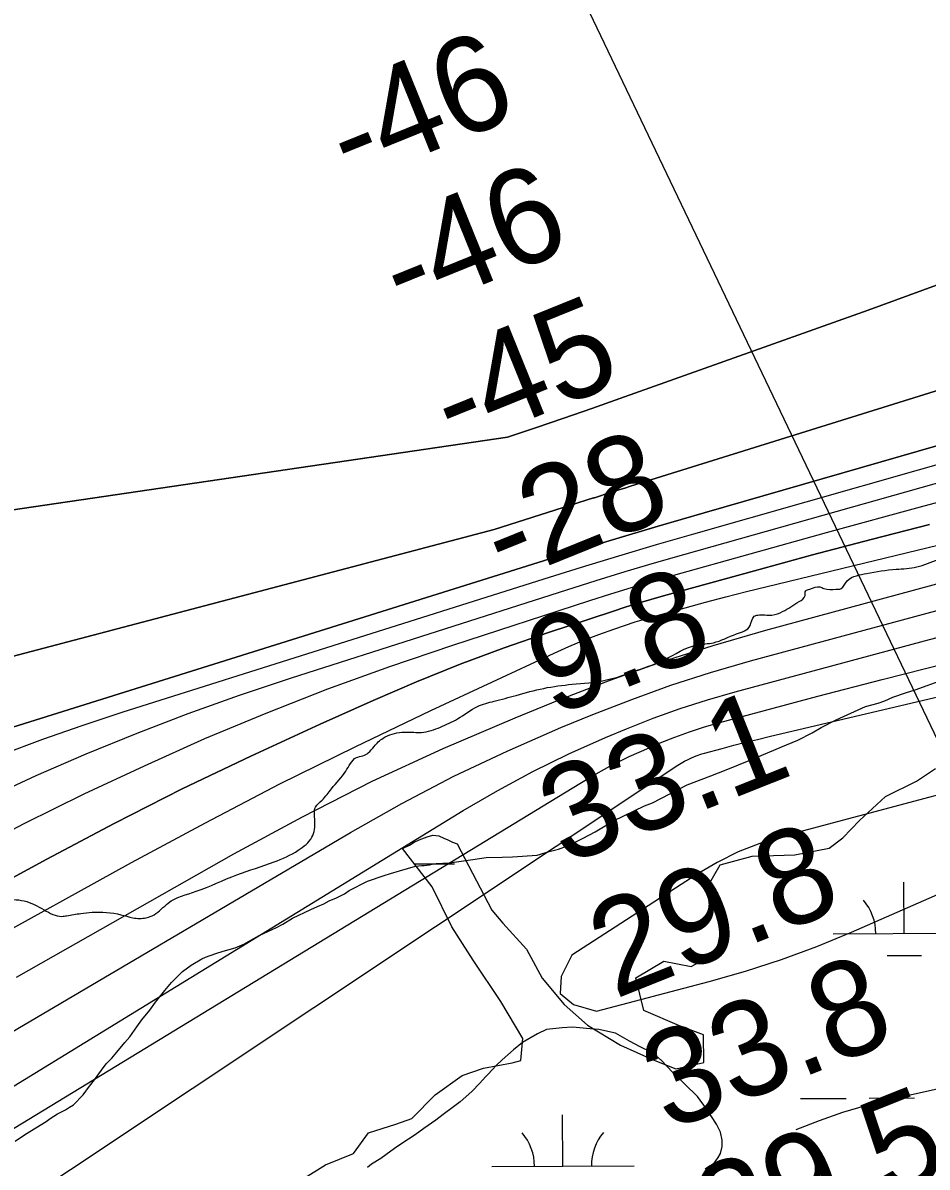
# Model space of a CAD drawing. Extents: x 3313442 to 3351311, y 721974 to 747360.
# Drawn here: x 3317846 to 3318481, y 733496 to 734299 of the extents above; entities that cross this region are included whole.
import ezdxf

# ---------------------------------------------------------------- set-up
doc = ezdxf.new("R2010")
doc.units = 0
for name, color, linetype in [('V-RIVR-EDGE', 7, 'Continuous'), ('V-RIVR-RANG', 7, 'Continuous'), ('V-SITE-VEGE', 7, 'Continuous'), ('V-TOPO-DPTH', 7, 'Continuous'), ('V-TOPO-MAJR', 7, 'Continuous'), ('V-TOPO-MINR', 7, 'Continuous'), ('V-TOPO-WATR', 7, 'Continuous'), ('V-WETL-SWMP', 7, 'Continuous')]:
    doc.layers.add(name, color=color, linetype=linetype)

msp = doc.modelspace()

# ---------------------------------------------------------------- linework, layer by layer
at = {"layer": 'V-RIVR-EDGE'}
msp.add_spline([(3317570.52, 733631.18), (3317584.25, 733631.46), (3317604.56, 733632.24), (3317636.89, 733632.16), (3317656.37, 733635.02), (3317673.78, 733635.8), (3317691.2, 733639.9), (3317701.57, 733640.71), (3317713.59, 733643.58), (3317716.09, 733646.06), (3317718.99, 733646.05), (3317725.21, 733646.04), (3317731.42, 733644.78), (3317739.29, 733644.76), (3317747.59, 733645.15), (3317754.23, 733649.69), (3317761.28, 733652.99), (3317768.33, 733654.63), (3317776.64, 733661.66), (3317779.55, 733666.63), (3317783.29, 733667.86), (3317798.21, 733669.9), (3317802.78, 733672.37), (3317809.84, 733679.4), (3317816.07, 733682.7), (3317823.12, 733684.34), (3317831.82, 733684.32), (3317847.16, 733683.04), (3317861.23, 733676.79), (3317873.66, 733672.2), (3317876.97, 733672.6), (3317886.92, 733674.24), (3317894.8, 733675.05), (3317915.11, 733673.34), (3317923.39, 733671.24), (3317932.92, 733671.22), (3317938.32, 733673.28), (3317948.29, 733681.54), (3317967.79, 733689.79), (3317996.41, 733701.32), (3318022.55, 733710.38), (3318039.56, 733718.62), (3318049.12, 733727.72), (3318051.22, 733739.32), (3318051.66, 733748.85), (3318056.23, 733753.81), (3318062.88, 733761.67), (3318072.86, 733774.08), (3318076.19, 733779.46), (3318080.34, 733783.6), (3318084.91, 733784.83), (3318088.64, 733786.89), (3318092.8, 733791.44), (3318099.03, 733797.23), (3318112.3, 733801.34), (3318120.59, 733801.32), (3318125.98, 733801.31), (3318139.25, 733805), (3318151.29, 733810.78), (3318165.4, 733819.45), (3318177.02, 733823.15), (3318192.36, 733827.25), (3318211.86, 733832.18), (3318231.76, 733835.03), (3318254.98, 733837.88), (3318277.38, 733844.87), (3318296.46, 733852.28), (3318319.28, 733862.59), (3318330.89, 733864.22), (3318347.07, 733870.39), (3318356.62, 733876.17), (3318359.54, 733882.8), (3318362.03, 733883.62), (3318371.97, 733883.59), (3318379.44, 733886.06), (3318391.06, 733893.08), (3318395.22, 733897.21), (3318395.64, 733900.53), (3318398.55, 733901.77), (3318405.6, 733903.41), (3318408.49, 733902.16), (3318416.78, 733901.72), (3318420.51, 733902.13), (3318424.67, 733907.5), (3318431.31, 733911.22), (3318438.36, 733912.86), (3318459.09, 733915.71), (3318473.61, 733917.33), (3318488.54, 733922.68), (3318503.89, 733928.86), (3318510.95, 733933.4), (3318518.83, 733937.53), (3318525.88, 733938.34), (3318536.26, 733942.87), (3318545.8, 733947.41), (3318561.97, 733948.2), (3318569.44, 733952.74), (3318571.94, 733956.46), (3318576.08, 733956.45), (3318583.13, 733956.02), (3318593.49, 733956), (3318605.1, 733958.45), (3318629.57, 733965.44), (3318642.85, 733969.97), (3318646.16, 733969.54), (3318650.72, 733968.7), (3318655.28, 733968.28), (3318681.39, 733970.29), (3318694.24, 733970.25), (3318715.39, 733974.35), (3318732.8, 733975.55), (3318772.19, 733980.01), (3318792.5, 733981.62), (3318804.94, 733984.49), (3318821.54, 733990.66), (3318826.1, 733992.72), (3318829.01, 733995.62), (3318833.16, 733995.61), (3318843.51, 733992.27), (3318852.21, 733991.83), (3318867.97, 733993.45), (3318880.83, 733997.98), (3318896.17, 734001.67), (3318915.67, 734006.18), (3318923.55, 734011.13), (3318939.31, 734015.24), (3318957.14, 734018.51), (3318981.6, 734020.52), (3319005.23, 734018.81), (3319041.7, 734017.89), (3319047.51, 734019.95), (3319059.12, 734022.41), (3319079.44, 734026.91), (3319114.7, 734038.02), (3319121.75, 734042.15), (3319133.36, 734042.12), (3319144.13, 734039.19), (3319154.49, 734039.99), (3319171.49, 734042.02), (3319183.51, 734041.99), (3319195.95, 734041.96), (3319207.55, 734041.52), (3319229.1, 734042.29), (3319244.03, 734042.26), (3319259.36, 734040.98), (3319273.04, 734040.94), (3319287.13, 734040.91), (3319317.8, 734040.83), (3319330.66, 734045.36), (3319344.75, 734045.32), (3319365.48, 734044.44), (3319382.47, 734043.99), (3319407.75, 734042.68), (3319411.89, 734043.09), (3319414.8, 734046.39), (3319418.12, 734046.39), (3319420.6, 734045.14), (3319423.07, 734038.08), (3319423.48, 734033.52), (3319425.13, 734032.28), (3319428.04, 734033.93), (3319428.89, 734045.53), (3319430.56, 734047.6), (3319433.46, 734047.59), (3319436.77, 734047.17), (3319455, 734041.74), (3319467.84, 734041.29), (3319476.13, 734040.85), (3319486.91, 734041.24), (3319487.33, 734043.73), (3319489, 734047.04), (3319490.66, 734048.69), (3319497.3, 734051.58), (3319498.13, 734053.65), (3319501.47, 734061.93), (3319507.69, 734064.82), (3319509.77, 734064.81), (3319520.53, 734060.23), (3319530.47, 734056.06), (3319540.41, 734051.89), (3319544.14, 734051.88), (3319549.52, 734048.96), (3319550.75, 734044.4), (3319550.32, 734039.84), (3319551.56, 734037.77), (3319554.88, 734037.76), (3319563.57, 734034.84), (3319573.1, 734033.15), (3319590.11, 734037.67), (3319617.91, 734051.7), (3319643.23, 734065.31), (3319653.2, 734073.16), (3319653.62, 734076.89), (3319658.6, 734080.61), (3319669.4, 734088.87), (3319678.53, 734092.16), (3319689.73, 734095.87), (3319697.2, 734099.17), (3319705.09, 734106.61), (3319707.16, 734107.02), (3319719.59, 734102.43), (3319730.76, 734096.6), (3319748.16, 734090.33), (3319754.78, 734086.17), (3319760.17, 734085.75), (3319773.42, 734082.81), (3319793.71, 734075.3), (3319807.38, 734071.95), (3319832.65, 734066.91), (3319856.69, 734063.13), (3319862.07, 734061.87), (3319875.33, 734060.18), (3319901.02, 734058.87), (3319920.79, 734054.51)], degree=3, dxfattribs=at)
at = {"layer": 'V-RIVR-RANG'}
msp.add_line((3318669.14, 733417.44), (3318237.71, 734319.59), dxfattribs=at)
at = {"layer": 'V-SITE-VEGE'}
for points in [[(3317848.06, 733519.37), (3317862.52, 733528.3), (3317865.33, 733530.32), (3317870.55, 733533.57), (3317876.17, 733536.42), (3317878.98, 733538.44), (3317881.8, 733540.06), (3317888.61, 733546.95), (3317893.02, 733553.01), (3317896.62, 733557.45), (3317901.42, 733564.32), (3317904.62, 733568.77), (3317908.63, 733572.81), (3317912.24, 733576.86), (3317917.85, 733583.73), (3317921.45, 733587.78), (3317926.26, 733594.65), (3317929.86, 733599.5), (3317935.47, 733606.37), (3317939.47, 733612.03), (3317945.87, 733620.11), (3317950.68, 733625.78), (3317958.3, 733633.46), (3317964.32, 733637.92), (3317971.95, 733642.39), (3317974.36, 733643.61), (3317981.6, 733646.06), (3317986.83, 733647.69), (3317995.28, 733650.15), (3318001.31, 733652.59), (3318004.52, 733654.62), (3318012.16, 733658.69), (3318024.22, 733664.38), (3318028.64, 733666.82), (3318035.46, 733670.88), (3318048.33, 733676.98), (3318053.15, 733679.01), (3318057.57, 733681.05), (3318061.19, 733683.08), (3318066.41, 733685.12), (3318072.04, 733687.96), (3318075.25, 733690.39), (3318088.11, 733696.9), (3318099.77, 733700.98), (3318104.2, 733702.21), (3318110.63, 733704.25), (3318121.9, 733707.53), (3318125.92, 733707.95), (3318127.94, 733707.95), (3318131.56, 733708.38), (3318133.57, 733708.79), (3318136.39, 733709.2), (3318145.65, 733709.65), (3318162.15, 733712.14), (3318171.41, 733713.39), (3318182.69, 733713.85), (3318189.94, 733713.88), (3318207.25, 733715.17), (3318215.7, 733717.63), (3318222.14, 733719.26), (3318228.57, 733721.71), (3318239.42, 733727), (3318247.86, 733731.47), (3318260.71, 733739.18), (3318282.42, 733749.75), (3318288.04, 733751.79), (3318312.56, 733764.39), (3318329.04, 733770.91), (3318339.9, 733774.99), (3318357.19, 733781.92), (3318382.11, 733792.51), (3318390.15, 733795.77), (3318400.2, 733801.05), (3318406.62, 733804.7), (3318417.07, 733809.99), (3318424.71, 733813.65), (3318437.57, 733819.34), (3318446.42, 733821.8), (3318451.25, 733823.44), (3318456.87, 733825.88), (3318465.72, 733829.14), (3318472.56, 733831.19), (3318491.86, 733838.12)], [(3318325.08, 733494.98), (3318327.49, 733496.6), (3318331.5, 733499.04), (3318332.7, 733500.66), (3318334.3, 733503.08), (3318335.9, 733505.91), (3318337.09, 733510.74), (3318337.07, 733515.18), (3318335.83, 733520.81), (3318332.99, 733526.44), (3318326.09, 733537.28), (3318319.61, 733545.71), (3318302.21, 733562.95), (3318294.52, 733570.97), (3318290.47, 733574.58), (3318287.24, 733576.98), (3318279.57, 733580.57), (3318271.9, 733584.56), (3318262.21, 733590.15), (3318250.51, 733592.92), (3318244.47, 733593.29), (3318231.98, 733594.45), (3318224.73, 733594.01), (3318213.86, 733592.75), (3318207.43, 733589.9), (3318196.98, 733583.81), (3318190.56, 733578.54), (3318182.54, 733571.66), (3318178.53, 733567.61), (3318172.92, 733561.55), (3318170.91, 733559.52), (3318166.91, 733555.07), (3318161.29, 733549.41), (3318153.27, 733542.12), (3318148.45, 733538.47), (3318141.22, 733533.21), (3318136.01, 733529.15), (3318127.58, 733523.48), (3318121.56, 733519.02), (3318112.32, 733512.93), (3318107.1, 733509.28), (3318101.08, 733504.82), (3318097.46, 733502.39), (3318091.04, 733498.33), (3318088.23, 733495.9)], [(3317840.83, 733514.5), (3317848.06, 733519.37)]]:
    msp.add_lwpolyline(points, dxfattribs=at)
at = {"layer": 'V-TOPO-DPTH'}
for points in [[(3318960.57, 734304.39), (3318881.95, 734272.78), (3318860.01, 734263.91), (3318838.1, 734254.99), (3318816.22, 734246), (3318794.36, 734236.95), (3318706.13, 734200.24), (3318639.97, 734173.32), (3318573.53, 734147.11), (3318506.7, 734121.95), (3318439.59, 734097.49), (3318265.22, 734035.5), (3318245.53, 734028.57), (3318225.81, 734021.72), (3318206.05, 734014.99), (3318186.27, 734008.35), (3317570.23, 733917.85), (3317569.65, 734480.81)], [(3317570.36, 733783.85), (3317570.23, 733917.85), (3318186.27, 734008.35), (3318206.05, 734014.99), (3318225.81, 734021.72), (3318245.53, 734028.57), (3318265.22, 734035.5), (3318439.59, 734097.49), (3318506.7, 734121.95), (3318573.53, 734147.11), (3318639.97, 734173.32), (3318706.13, 734200.24), (3318794.36, 734236.95), (3318816.22, 734246), (3318838.1, 734254.99), (3318860.01, 734263.91), (3318881.95, 734272.78), (3318960.57, 734304.39)], [(3317570.36, 733783.85), (3318177.03, 733943.74), (3318246.79, 733965.74), (3318247.46, 733965.95), (3318248.81, 733966.38), (3318249.48, 733966.59), (3318256.33, 733968.79), (3318260.42, 733970.1), (3318264.52, 733971.4), (3318268.63, 733972.7), (3318272.73, 733973.98), (3318830.2, 734147.77), (3318852.63, 734154.58), (3318875.12, 734161.19), (3318897.7, 734167.46), (3318920.34, 734173.53), (3319313.96, 734275.94)], [(3319313.96, 734275.94), (3318920.34, 734173.53), (3318897.7, 734167.46), (3318875.12, 734161.19), (3318852.63, 734154.58), (3318830.2, 734147.77), (3318272.73, 733973.98), (3318268.63, 733972.7), (3318264.52, 733971.4), (3318260.42, 733970.1), (3318256.33, 733968.79), (3318249.48, 733966.59), (3318248.81, 733966.38), (3318247.46, 733965.95), (3318246.79, 733965.74), (3318177.03, 733943.74), (3317570.36, 733783.85)], [(3319056.57, 734147.32), (3319030.01, 734142.86), (3319003.46, 734138.37), (3318976.92, 734133.82), (3318950.38, 734129.22), (3318900.03, 734120.45), (3318895.99, 734119.64), (3318891.98, 734118.67), (3318891.4, 734118.52), (3318885.7, 734116.91), (3318882.56, 734116.02), (3318879.42, 734115.12), (3318876.28, 734114.23), (3318873.14, 734113.33), (3318324.3, 733955.37), (3318292.14, 733945.99), (3318260.03, 733936.47), (3318227.99, 733926.72), (3318195.99, 733916.82), (3317791.97, 733790.31)], [(3319056.57, 734147.32), (3319030.01, 734142.86), (3319003.46, 734138.37), (3318976.92, 734133.82), (3318950.38, 734129.22), (3318900.03, 734120.45), (3318895.99, 734119.64), (3318891.98, 734118.67), (3318891.4, 734118.52), (3318885.7, 734116.91), (3318882.56, 734116.02), (3318879.42, 734115.12), (3318876.28, 734114.23), (3318873.14, 734113.33), (3318324.3, 733955.37), (3318292.14, 733945.99), (3318260.03, 733936.47), (3318227.99, 733926.72), (3318195.99, 733916.82), (3317791.97, 733790.31)], [(3317820.71, 733754.94), (3317855.6, 733770.95), (3317890.8, 733786.32), (3317926.39, 733800.75), (3317962.22, 733814.54), (3317998.4, 733827.36), (3318034.82, 733839.55), (3318228.12, 733901.38), (3318248.56, 733907.8), (3318269.03, 733914.07), (3318289.57, 733920.14), (3318310.15, 733926.06), (3318534.71, 733989.41), (3318596.26, 734006.35), (3318657.95, 734022.75), (3318719.85, 734038.36), (3318781.89, 734053.44), (3318845.8, 734068.54), (3318876.06, 734075.27), (3318906.41, 734081.48), (3318936.92, 734086.89), (3318967.53, 734091.78), (3319095.44, 734110.49)], [(3317820.71, 733754.94), (3317855.6, 733770.95), (3317890.8, 733786.32), (3317926.39, 733800.75), (3317962.22, 733814.54), (3317998.4, 733827.36), (3318034.82, 733839.55), (3318228.12, 733901.38), (3318248.56, 733907.8), (3318269.03, 733914.07), (3318289.57, 733920.14), (3318310.15, 733926.06), (3318534.71, 733989.41), (3318596.26, 734006.35), (3318657.95, 734022.75), (3318719.85, 734038.36), (3318781.89, 734053.44), (3318845.8, 734068.54), (3318876.06, 734075.27), (3318906.41, 734081.48), (3318936.92, 734086.89), (3318967.53, 734091.78), (3319095.44, 734110.49)], [(3317841.82, 733629.53), (3317994.31, 733715.96), (3318042.6, 733742.09), (3318091.51, 733766.96), (3318141.34, 733789.9), (3318191.79, 733811.56), (3318222.68, 733824.12), (3318258.38, 733837.88), (3318294.38, 733850.76), (3318330.82, 733862.31), (3318367.56, 733872.98), (3318927.13, 734024.47), (3318927.45, 734024.55), (3318928.1, 734024.68), (3318929.08, 734024.8), (3318929.41, 734024.82), (3318929.74, 734024.84), (3319123.65, 734033.15)], [(3318482.6, 733947.07), (3318441.51, 733936.67), (3318400.53, 733925.84), (3318359.62, 733914.72), (3318295.97, 733897.07), (3318286.96, 733894.5), (3318277.98, 733891.85), (3318269.04, 733889.06), (3318260.13, 733886.2), (3318215.18, 733871.38), (3318183.99, 733860.56), (3318153.05, 733849.13), (3318122.46, 733836.75), (3318092.13, 733823.75), (3318054.8, 733807.07), (3318006.25, 733784.7), (3317958.07, 733761.59), (3317910.43, 733737.38), (3317863.16, 733712.43), (3317774.7, 733664.41)], [(3318482.6, 733947.07), (3318441.51, 733936.67), (3318400.53, 733925.84), (3318359.62, 733914.72), (3318295.97, 733897.07), (3318286.96, 733894.5), (3318277.98, 733891.85), (3318269.04, 733889.06), (3318260.13, 733886.2), (3318215.18, 733871.38), (3318183.99, 733860.56), (3318153.05, 733849.13), (3318122.46, 733836.75), (3318092.13, 733823.75), (3318054.8, 733807.07), (3318006.25, 733784.7), (3317958.07, 733761.59), (3317910.43, 733737.38), (3317863.16, 733712.43), (3317774.7, 733664.41)]]:
    msp.add_lwpolyline(points, dxfattribs=at)
at = {"layer": 'V-TOPO-MAJR'}
msp.add_lwpolyline([(3317570.79, 733359.73), (3318231.73, 733762.16), (3318244.81, 733770.06), (3318258.13, 733777.49), (3318271.81, 733784.25), (3318285.73, 733790.56), (3318293.48, 733793.84), (3318303.78, 733797.95), (3318314.17, 733801.77), (3318324.71, 733805.15), (3318335.36, 733808.24), (3318404.08, 733826.68), (3318449.23, 733838.47), (3318494.48, 733849.86), (3318539.88, 733860.65), (3318585.37, 733871.04), (3318934.99, 733948.45), (3318946.17, 733950.78), (3318957.39, 733952.94), (3318968.65, 733954.82), (3318979.95, 733956.53), (3319011.49, 733960.9), (3319038.61, 733964.37), (3319065.77, 733967.47)], dxfattribs=at)
at = {"layer": 'V-TOPO-MINR'}
for points in [[(3318960.57, 734304.39), (3318881.95, 734272.78), (3318860.01, 734263.91), (3318838.1, 734254.99), (3318816.22, 734246), (3318794.36, 734236.95), (3318706.13, 734200.24), (3318639.97, 734173.32), (3318573.53, 734147.11), (3318506.7, 734121.95), (3318439.59, 734097.49), (3318265.22, 734035.5), (3318245.53, 734028.57), (3318225.81, 734021.72), (3318206.05, 734014.99), (3318186.27, 734008.35), (3317570.23, 733917.85)], [(3317570.36, 733783.85), (3318177.03, 733943.74), (3318246.79, 733965.74), (3318247.46, 733965.95), (3318248.81, 733966.38), (3318249.48, 733966.59), (3318256.33, 733968.79), (3318260.42, 733970.1), (3318264.52, 733971.4), (3318268.63, 733972.7), (3318272.73, 733973.98), (3318830.2, 734147.77), (3318852.63, 734154.58), (3318875.12, 734161.19), (3318897.7, 734167.46), (3318920.34, 734173.53), (3319313.96, 734275.94)], [(3317832.89, 733786.2), (3317860.32, 733796.55), (3317888, 733806.21), (3317915.85, 733815.4), (3318212.09, 733909.07), (3318238.3, 733917.23), (3318264.55, 733925.23), (3318290.86, 733933.01), (3318317.23, 733940.64), (3318711.27, 734052.82), (3318742.42, 734061.45), (3318773.65, 734069.78), (3318804.99, 734077.67), (3318836.41, 734085.27), (3318867.96, 734092.24), (3318899.61, 734098.68), (3318931.41, 734104.31), (3318963.32, 734109.41), (3319191.89, 734142.94), (3320022.09, 734165.37)], [(3317791.97, 733790.31), (3318195.99, 733916.82), (3318227.99, 733926.72), (3318260.03, 733936.47), (3318292.14, 733945.99), (3318324.3, 733955.37), (3318873.14, 734113.33), (3318876.28, 734114.23), (3318879.42, 734115.12), (3318882.56, 734116.02), (3318885.7, 734116.91), (3318891.4, 734118.52), (3318891.98, 734118.67), (3318895.99, 734119.64), (3318900.03, 734120.45), (3318950.38, 734129.22), (3318976.92, 734133.82), (3319003.46, 734138.37), (3319030.01, 734142.86), (3319056.57, 734147.32)], [(3317820.71, 733754.94), (3317855.6, 733770.95), (3317890.8, 733786.32), (3317926.39, 733800.75), (3317962.22, 733814.54), (3317998.4, 733827.36), (3318034.82, 733839.55), (3318228.12, 733901.38), (3318248.56, 733907.8), (3318269.03, 733914.07), (3318289.57, 733920.14), (3318310.15, 733926.06), (3318534.71, 733989.41), (3318596.26, 734006.35), (3318657.95, 734022.75), (3318719.85, 734038.36), (3318781.89, 734053.44), (3318845.8, 734068.54), (3318876.06, 734075.27), (3318906.41, 734081.48), (3318936.92, 734086.89), (3318967.53, 734091.78), (3319095.44, 734110.49)], [(3317815.01, 733650.62), (3317922.48, 733709.92), (3317974.39, 733737.88), (3318026.67, 733765.11), (3318079.49, 733791.26), (3318132.68, 733816.7), (3318219.15, 733856.95), (3318229.45, 733861.54), (3318239.85, 733865.9), (3318250.38, 733869.9), (3318261.01, 733873.68), (3318276.08, 733878.75), (3318279.25, 733879.79), (3318282.44, 733880.79), (3318285.64, 733881.74), (3318288.85, 733882.65), (3318311.03, 733888.75), (3318325.36, 733892.62), (3318339.71, 733896.4), (3318354.09, 733900.05), (3318368.5, 733903.61), (3318910.37, 734034.76)], [(3317841.82, 733629.53), (3317994.31, 733715.96), (3318042.6, 733742.09), (3318091.51, 733766.96), (3318141.34, 733789.9), (3318191.79, 733811.56), (3318222.68, 733824.12), (3318258.38, 733837.88), (3318294.38, 733850.76), (3318330.82, 733862.31), (3318367.56, 733872.98), (3318927.13, 734024.47), (3318927.45, 734024.55), (3318928.1, 734024.68), (3318929.08, 734024.8), (3318929.41, 734024.82), (3318929.74, 734024.84), (3319123.65, 734033.15)], [(3317812.37, 733575.71), (3318076.12, 733731.07), (3318112.16, 733751.28), (3318148.71, 733770.45), (3318186.05, 733788.05), (3318223.9, 733804.6), (3318246.35, 733813.86), (3318273.55, 733824.47), (3318300.99, 733834.38), (3318328.79, 733843.23), (3318356.84, 733851.37), (3318702.87, 733944.76), (3318742.2, 733954.8), (3318781.69, 733964.12), (3318821.42, 733972.35), (3318861.32, 733979.86), (3318876.01, 733982.42), (3318908.73, 733987.7), (3318941.52, 733992.43), (3318974.41, 733996.35), (3319007.38, 733999.72), (3319070.35, 734005.36)], [(3317780.12, 733516.63), (3318155.2, 733746.46), (3318179.51, 733760.59), (3318204.21, 733773.95), (3318229.5, 733786.16), (3318255.19, 733797.6), (3318269.95, 733803.77), (3318288.68, 733811.16), (3318307.59, 733818.05), (3318326.76, 733824.18), (3318346.1, 733829.8), (3318482.43, 733866.48), (3318559.79, 733886.5), (3318637.39, 733905.55), (3318715.33, 733923.12), (3318793.5, 733939.7), (3318908.82, 733963.02), (3318929.55, 733966.96), (3318950.33, 733970.56), (3318971.19, 733973.67), (3318992.1, 733976.45), (3319042.86, 733982.58), (3319089.21, 733988.08)], [(3317806.48, 733716.1), (3317847.77, 733737.52), (3317889.4, 733758.24), (3317931.53, 733777.92), (3317973.99, 733796.91), (3318016.94, 733814.76), (3318060.2, 733831.79), (3318103.92, 733847.58), (3318147.95, 733862.56), (3318244.14, 733893.75), (3318258.81, 733898.41), (3318273.51, 733902.94), (3318288.27, 733907.3), (3318303.07, 733911.53), (3318410.27, 733941.52), (3318478.8, 733960.26), (3318547.47, 733978.46)], [(3317709.5, 733381.39), (3318305.9, 733778.24), (3318308.24, 733779.71), (3318310.63, 733781.09), (3318313.09, 733782.33), (3318315.6, 733783.49), (3318318.83, 733784.83), (3318322.66, 733786.15), (3318324.61, 733786.72), (3318337.08, 733790.05), (3318345.29, 733792.21), (3318353.51, 733794.31), (3318361.75, 733796.35), (3318370, 733798.33), (3318957.31, 733936.52)], [(3318589.79, 733784.46), (3318379.09, 733728.27), (3318363.45, 733723.3), (3318348.22, 733717.39), (3318333.62, 733710.07), (3318319.44, 733701.82), (3318231.51, 733644.94), (3318224.14, 733630), (3318223.44, 733618.01), (3318232.76, 733610.42), (3318248.75, 733605.78), (3318327.95, 733626.47), (3318353.41, 733633.77), (3318378.6, 733641.85)], [(3318378.6, 733641.85), (3318403.38, 733651.1), (3318427.89, 733661.14), (3318621.72, 733745.92)], [(3318580.07, 733570.15), (3318526.93, 733559.64), (3318455.22, 733543.68), (3318438.26, 733539.41), (3318421.5, 733534.54), (3318405.03, 733528.75), (3318388.75, 733522.35)]]:
    msp.add_lwpolyline(points, dxfattribs=at)
at = {"layer": 'V-TOPO-WATR'}
msp.add_lwpolyline([(3317774.7, 733664.41), (3317863.16, 733712.43), (3317910.43, 733737.38), (3317958.07, 733761.59), (3318006.25, 733784.7), (3318054.8, 733807.07), (3318092.13, 733823.75), (3318122.46, 733836.75), (3318153.05, 733849.13), (3318183.99, 733860.56), (3318215.18, 733871.38), (3318260.13, 733886.2), (3318269.04, 733889.06), (3318277.98, 733891.85), (3318286.96, 733894.5), (3318295.97, 733897.07), (3318359.62, 733914.72), (3318400.53, 733925.84), (3318441.51, 733936.67), (3318482.6, 733947.07)], dxfattribs=at)
at = {"layer": 'V-WETL-SWMP'}
for p, q in [((3318121.09, 733708.95), (3318149.22, 733709.11)), ((3318464.82, 733660.19), (3318464.61, 733696.18)), ((3318414.82, 733659.9), (3318514.82, 733660.47)), ((3318452.91, 733644.69), (3318476.91, 733644.82)), ((3318392.08, 733544.33), (3318424.08, 733544.52)), ((3318440.08, 733544.61), (3318472.08, 733544.79)), ((3318225.28, 733496.94), (3318225.08, 733532.94)), ((3318175.29, 733496.66), (3318275.28, 733497.23))]:
    msp.add_line(p, q, dxfattribs=at)
for points in [[(3318112.78, 733719.78), (3318117.6, 733722.21), (3318120.81, 733724.24), (3318124.43, 733725.87), (3318130.06, 733727.91), (3318134.08, 733729.14), (3318138.11, 733728.75), (3318141.74, 733727.16), (3318144.57, 733725.96), (3318147.8, 733724.37), (3318151.03, 733723.17), (3318175.41, 733676.56), (3318183.1, 733667.33), (3318199.7, 733649.28), (3318210.67, 733628.79), (3318226.06, 733610.33), (3318242.64, 733595.91), (3318265.67, 733581.92), (3318288.68, 733571.55), (3318304.41, 733565.18), (3318324.13, 733569.7), (3318324.04, 733589.04), (3318307.09, 733595.4), (3318282.07, 733606.16), (3318276.33, 733629.09), (3318296.01, 733640.87), (3318315.36, 733636.93), (3318333.04, 733646.68), (3318337.77, 733669.66), (3318326.78, 733692.97), (3318335.57, 733708.32), (3318358.1, 733714.46), (3318387.91, 733715.4), (3318412.05, 733719.95), (3318421.69, 733727.24), (3318433.31, 733739.38), (3318451.76, 733756.38), (3318473.46, 733766.95), (3318486.71, 733775.88)], [(3318042.55, 733487.85), (3318058.62, 733497.99), (3318078.32, 733505.73), (3318088.72, 733520.28), (3318108.03, 733526.41), (3318119.29, 733530.49), (3318135.73, 733547.08), (3318154.6, 733560.46), (3318169.47, 733565.77), (3318189.6, 733569.48), (3318195.63, 733571.12), (3318197.17, 733586.44), (3318181.75, 733612.55), (3318162.28, 733641.46), (3318147.27, 733664.75), (3318133.44, 733692.88), (3318112.78, 733719.78)]]:
    msp.add_lwpolyline(points, dxfattribs=at)
for centre, start, end in [((3318409.58, 733660.34), 359.55779, 41.10145), ((3318170.04, 733497.1), 359.55779, 41.10145), ((3318280.52, 733497.74), 139.55779, 181.10145)]:
    msp.add_arc(centre, 35.25, start, end, dxfattribs=at)

# ---------------------------------------------------------------- texts
at = {"layer": 'V-RIVR-RANG'}
for s, rotation, p in [('-46', 22.03919, (3318075.68, 734185.38)), ('-46', 22.03919, (3318112.97, 734092.59)), ('-45', 22.03919, (3318148.8, 733999.21)), ('-28', 22.03919, (3318184.14, 733905.63)), ('9.8', 21.75833, (3318217.95, 733811.89)), ('33.1', 21.75833, (3318226.58, 733707.66)), ('29.8', 21.75833, (3318261.67, 733614)), ('33.8', 21.75833, (3318298.96, 733521.21)), ('29.5', 21.75833, (3318336.26, 733428.43))]:
    msp.add_text(s, height=67, rotation=rotation, dxfattribs=at).set_placement(p)

doc.saveas('drawing.dxf')
